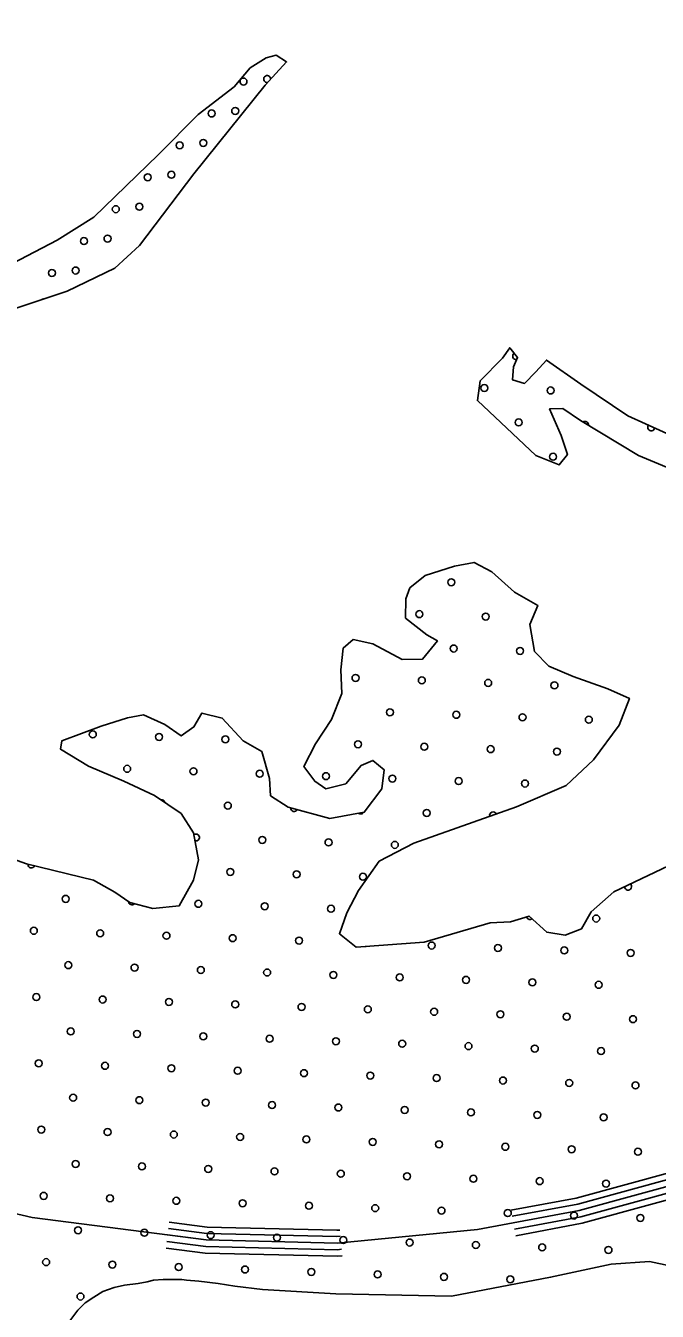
# Model space of a CAD drawing. Extents: x 1788175 to 1969470, y 584502 to 738744.
# Drawn here: x 1849442 to 1851363, y 718054 to 721964 of the extents above; entities that cross this region are included whole.
import ezdxf

# ---------------------------------------------------------------- set-up
doc = ezdxf.new("R2010")
doc.units = 0
for name, color, linetype in [('DESIGN - SCRATCH - User 1', 7, 'Continuous'), ('DESIGN - TRAFFIC CONTROL PERMANENT - Pavement Marking Text', 7, 'Continuous'), ('DESIGN - TRANSPORTATION - Edge of Traveled Way', 7, 'Continuous'), ('SURVEY - DRAINAGE - Natural Features', 7, 'Continuous')]:
    doc.layers.add(name, color=color, linetype=linetype)

msp = doc.modelspace()

# ---------------------------------------------------------------- linework, layer by layer
at = {"layer": 'DESIGN - SCRATCH - User 1'}
for points in [[(1849354.8, 721216.2), (1849538.4, 721311.6), (1849649.6, 721382.1), (1849844.7, 721571.5), (1849966.7, 721693.8), (1850076.1, 721778.3), (1850125, 721835.7), (1850173.5, 721867), (1850203.7, 721874.6), (1850235.4, 721854.1), (1850170.2, 721783), (1849953.9, 721513.8), (1849788.3, 721295.9), (1849713.2, 721226.9), (1849568, 721157), (1849395, 721099.4)], [(1849395, 721099.4), (1849568, 721157), (1849713.2, 721226.9), (1849788.3, 721295.9), (1849953.9, 721513.8), (1850170.2, 721783), (1850235.4, 721854.1), (1850203.7, 721874.6), (1850173.5, 721867), (1850125, 721835.7), (1850076.1, 721778.3), (1849966.7, 721693.8), (1849844.7, 721571.5), (1849649.6, 721382.1), (1849538.4, 721311.6), (1849354.8, 721216.2)], [(1851544, 720557), (1851305.4, 720656.7), (1851128.9, 720763.4), (1851075.4, 720800.3), (1851035.4, 720798.8), (1851070.2, 720718.2), (1851089.3, 720659.9), (1851064.7, 720628.2), (1850993.2, 720657.3), (1850815.6, 720824.1), (1850824.6, 720884.1), (1850891.7, 720953.2), (1850914.2, 720984.9), (1850937.8, 720954.5), (1850925.3, 720926.6), (1850922.7, 720886.6), (1850958.6, 720876.1), (1850993.1, 720911.6), (1851025.7, 720947.2), (1851130.6, 720873.5), (1851273.2, 720777.3), (1851434.2, 720704.8)], [(1849740.8, 719666.3), (1849633.5, 719712), (1849548.2, 719763.3), (1849552.6, 719789.3), (1849671.4, 719833.6), (1849751.8, 719858.4), (1849800, 719867.7), (1849865.6, 719838.7), (1849915.1, 719803.9), (1849953.6, 719831.4), (1849978.2, 719873.1), (1850040, 719858.2), (1850103, 719789.2), (1850160.5, 719756.3), (1850183.2, 719673.8), (1850186.4, 719621.7), (1850239.9, 719586.9), (1850367.5, 719552.9), (1850471.8, 719571.4), (1850525, 719642.7), (1850531.9, 719700.7), (1850498.3, 719729.2), (1850462.1, 719713.8), (1850415.2, 719658.4), (1850354.9, 719643.2), (1850321.2, 719665.8), (1850287.9, 719710.3), (1850323, 719779.9), (1850372.2, 719853.3), (1850403.4, 719932.9), (1850400.6, 720005.1), (1850407.6, 720071.1), (1850438, 720096.7), (1850497.9, 720083.8), (1850587.2, 720036.4), (1850649.2, 720037.5), (1850694.1, 720092.9), (1850662.4, 720111.4), (1850597.2, 720162.4), (1850598.1, 720220.5), (1850610.6, 720254.3), (1850657.2, 720291.7), (1850745.7, 720320.4), (1850805.9, 720331.6), (1850859.5, 720302.7), (1850928.6, 720241.6), (1851000, 720200.5), (1850975.1, 720142.8), (1850989.8, 720060.5), (1851033.2, 720015.8), (1851106.7, 719984.6), (1851212.2, 719947), (1851277.8, 719918), (1851246.5, 719836.4), (1851168.8, 719731.4), (1851085.5, 719652.5), (1850934.4, 719588.6)], [(1849377, 719439.4), (1849444.7, 719414.3), (1849648.1, 719365.3), (1849713.5, 719328.2), (1849759.1, 719297.5), (1849828.8, 719278.5), (1849909, 719287.3), (1849952.3, 719364.8), (1849967.2, 719426.6), (1849952.5, 719509), (1849915.4, 719567.6), (1849834.2, 719622.9), (1849740.8, 719666.3)], [(1850934.4, 719588.6), (1850622.5, 719477.1), (1850517.5, 719422.5), (1850454.1, 719333.3), (1850419, 719265.8), (1850396, 719202), (1850447.4, 719161.2), (1850653.8, 719176.2), (1850854.8, 719235.3), (1850916.9, 719238.4), (1850973.2, 719255.6), (1851026.5, 719206.7), (1851082.4, 719197.9), (1851132.7, 719217.2), (1851161.6, 719268.8), (1851230.6, 719329.9), (1851565.3, 719489.2)], [(1851400.9, 718191.8), (1851339, 718204.7), (1851222.8, 718196.4), (1851038.1, 718157.1), (1850737, 718099.5), (1850384.9, 718106.6), (1850161.8, 718119.7), (1850078, 718130.1)], [(1850078, 718130.1), (1850027, 718138.1), (1849968.2, 718145.4), (1849931.5, 718147.9), (1849916.8, 718150.3), (1849880.1, 718150.3), (1849860.5, 718150.3), (1849831.1, 718147.9), (1849811.5, 718143), (1849784.5, 718138.1), (1849742.9, 718133.2), (1849711, 718125.8), (1849676.7, 718113.6), (1849649.8, 718096.4), (1849622.8, 718079.3), (1849600.8, 718057.2), (1849573.8, 718020.5)]]:
    msp.add_lwpolyline(points, dxfattribs=at)
at = {"layer": 'DESIGN - TRAFFIC CONTROL PERMANENT - Pavement Marking Text'}
for centre in [(1850104.5, 721794.5), (1850007.4, 721697.4), (1850079.3, 721705), (1849910.4, 721600.4), (1849982.3, 721607.9), (1849813.3, 721503.3), (1849885.2, 721510.9), (1849716.2, 721406.2), (1849788.1, 721413.8), (1849619.2, 721309.1), (1849691.1, 721316.7), (1849522.1, 721212.1), (1849594, 721219.6), (1850836.8, 720862.2), (1851038.4, 720854.7), (1850941.3, 720757.6), (1851045.8, 720653.1), (1850736.4, 720271.3), (1850639.4, 720174.3), (1850841, 720166.8), (1850743.9, 720069.7), (1850945.5, 720062.3), (1850445.2, 719980.1), (1850646.8, 719972.6), (1850848.5, 719965.2), (1851050.1, 719957.7), (1850549.8, 719875.6), (1850751.4, 719868.1), (1850953, 719860.6), (1851154.6, 719853.2), (1849646.3, 719808.4), (1849847.9, 719800.9), (1850049.5, 719793.4), (1850452.7, 719778.5), (1850654.3, 719771), (1850855.9, 719763.6), (1851057.5, 719756.1), (1849750.8, 719703.8), (1849952.4, 719696.4), (1850154, 719688.9), (1850355.6, 719681.4), (1850557.2, 719674), (1850758.8, 719666.5), (1850960.5, 719659), (1850056.9, 719591.8), (1850661.8, 719569.4), (1850161.5, 719487.3), (1850363.1, 719479.8), (1850564.7, 719472.4), (1850064.4, 719390.2), (1850266, 719382.8), (1850467.6, 719375.3), (1849564.1, 719308.1), (1849967.3, 719293.1), (1850169, 719285.7), (1850370.6, 719278.2), (1851177, 719248.3), (1849467, 719211), (1849668.7, 719203.5), (1849870.3, 719196.1), (1850071.9, 719188.6), (1850273.5, 719181.1), (1850676.7, 719166.2), (1850878.3, 719158.7), (1851079.9, 719151.3), (1851281.5, 719143.8), (1849571.6, 719106.5), (1849773.2, 719099), (1849974.8, 719091.5), (1850176.4, 719084.1), (1850378, 719076.6), (1850579.6, 719069.1), (1850781.2, 719061.7), (1850982.9, 719054.2), (1851184.5, 719046.7), (1849474.5, 719009.4), (1849676.1, 719001.9), (1849877.7, 718994.5), (1850079.3, 718987), (1850281, 718979.5), (1850482.6, 718972.1), (1850684.2, 718964.6), (1850885.8, 718957.1), (1851087.4, 718949.7), (1851289, 718942.2), (1849579.1, 718904.9), (1849780.7, 718897.4), (1849982.3, 718889.9), (1850183.9, 718882.5), (1850385.5, 718875), (1850587.1, 718867.5), (1850788.7, 718860.1), (1850990.3, 718852.6), (1851191.9, 718845.1), (1849482, 718807.8), (1849683.6, 718800.3), (1849885.2, 718792.9), (1850086.8, 718785.4), (1850288.4, 718777.9), (1850490, 718770.5), (1850691.6, 718763), (1850893.3, 718755.5), (1851094.9, 718748.1), (1851296.5, 718740.6), (1849586.5, 718703.2), (1849788.1, 718695.8), (1849989.7, 718688.3), (1850191.4, 718680.8), (1850393, 718673.4), (1850594.6, 718665.9), (1850796.2, 718658.4), (1850997.8, 718651), (1851199.4, 718643.5), (1849489.4, 718606.2), (1849691.1, 718598.7), (1849892.7, 718591.2), (1850094.3, 718583.8), (1850295.9, 718576.3), (1850497.5, 718568.8), (1850699.1, 718561.4), (1850900.7, 718553.9), (1851102.3, 718546.4), (1851303.9, 718539), (1849594, 718501.6), (1849795.6, 718494.2), (1849997.2, 718486.7), (1850198.8, 718479.2), (1850400.4, 718471.8), (1850602, 718464.3), (1850803.6, 718456.8), (1851005.3, 718449.4), (1851206.9, 718441.9), (1849496.9, 718404.6), (1849698.5, 718397.1), (1849900.1, 718389.6), (1850101.7, 718382.2), (1850303.4, 718374.7), (1850505, 718367.2), (1850706.6, 718359.8), (1850908.2, 718352.3), (1851109.8, 718344.8), (1851311.4, 718337.4), (1849601.5, 718300), (1849803.1, 718292.6), (1850004.7, 718285.1), (1850206.3, 718277.6), (1850407.9, 718270.2), (1850609.5, 718262.7), (1850811.1, 718255.2), (1851012.7, 718247.8), (1851214.3, 718240.3), (1849504.4, 718203), (1849706, 718195.5), (1849907.6, 718188), (1850109.2, 718180.6), (1850310.8, 718173.1), (1850512.4, 718165.6), (1850714, 718158.2), (1850915.7, 718150.7), (1849608.9, 718098.4)]:
    msp.add_circle(centre, 10.6, dxfattribs=at)
for centre, start, end in [((1850176.4, 721802.1), 355.4353, 279.5918), ((1849496.9, 721122.6), 93.1101, 123.6786), ((1850933.8, 720959.3), 126.7225, 277.5003), ((1851142.9, 720750.2), 351.5169, 126.1363), ((1851344.5, 720742.7), 143.3173, 348.2107), ((1849855.3, 719599.3), 11.8634, 99.6428), ((1850258.6, 719584.4), 178.126, 332.0872), ((1850460.2, 719576.9), 234.7285, 325.3678), ((1850863.4, 719562), 26.1777, 193.178), ((1849959.9, 719494.8), 253.4732, 126.8067), ((1849459.6, 719412.6), 176.3979, 336.4728), ((1851274.1, 719345.4), 179.0667, 51.8328), ((1849765.7, 719300.6), 182.4495, 318.1414), ((1850975.4, 719255.8), 194.7064, 308.629), ((1850475.1, 719173.7), 265.1409, 283.1642)]:
    msp.add_arc(centre, 10.6, start, end, dxfattribs=at)
at = {"layer": 'DESIGN - TRANSPORTATION - Edge of Traveled Way'}
for points in [[(1849354.8, 721216.2), (1849538.4, 721311.6), (1849649.6, 721382.1), (1849844.7, 721571.5), (1849966.7, 721693.8), (1850076.1, 721778.3), (1850125, 721835.7), (1850173.5, 721867), (1850203.7, 721874.6), (1850235.4, 721854.1), (1850170.2, 721783), (1849953.9, 721513.8), (1849788.3, 721295.9), (1849713.2, 721226.9), (1849568, 721157), (1849395, 721099.4)], [(1851544, 720557), (1851305.4, 720656.7), (1851128.9, 720763.4), (1851075.4, 720800.3), (1851035.4, 720798.8), (1851070.2, 720718.2), (1851089.3, 720659.9), (1851064.7, 720628.2), (1850993.2, 720657.3), (1850815.6, 720824.1), (1850824.6, 720884.1), (1850891.7, 720953.2), (1850914.2, 720984.9), (1850937.8, 720954.5), (1850925.3, 720926.6), (1850922.7, 720886.6), (1850958.6, 720876.1), (1850993.1, 720911.6), (1851025.7, 720947.2), (1851130.6, 720873.5), (1851273.2, 720777.3), (1851434.2, 720704.8)], [(1849740.8, 719666.3), (1849633.5, 719712), (1849548.2, 719763.3), (1849552.6, 719789.3), (1849671.4, 719833.6), (1849751.8, 719858.4), (1849800, 719867.7), (1849865.6, 719838.7), (1849915.1, 719803.9), (1849953.6, 719831.4), (1849978.2, 719873.1), (1850040, 719858.2), (1850103, 719789.2), (1850160.5, 719756.3), (1850183.2, 719673.8), (1850186.4, 719621.7), (1850239.9, 719586.9), (1850367.5, 719552.9), (1850471.8, 719571.4), (1850525, 719642.7), (1850531.9, 719700.7), (1850498.3, 719729.2), (1850462.1, 719713.8), (1850415.2, 719658.4), (1850354.9, 719643.2), (1850321.2, 719665.8), (1850287.9, 719710.3), (1850323, 719779.9), (1850372.2, 719853.3), (1850403.4, 719932.9), (1850400.6, 720005.1), (1850407.6, 720071.1), (1850438, 720096.7), (1850497.9, 720083.8), (1850587.2, 720036.4), (1850649.2, 720037.5), (1850694.1, 720092.9), (1850662.4, 720111.4), (1850597.2, 720162.4), (1850598.1, 720220.5), (1850610.6, 720254.3), (1850657.2, 720291.7), (1850745.7, 720320.4), (1850805.9, 720331.6), (1850859.5, 720302.7), (1850928.6, 720241.6), (1851000, 720200.5), (1850975.1, 720142.8), (1850989.8, 720060.5), (1851033.2, 720015.8), (1851106.7, 719984.6), (1851212.2, 719947), (1851277.8, 719918), (1851246.5, 719836.4), (1851168.8, 719731.4), (1851085.5, 719652.5), (1850934.4, 719588.6)], [(1849740.8, 719666.3), (1849633.5, 719712), (1849548.2, 719763.3)], [(1849377, 719439.4), (1849444.7, 719414.3), (1849648.1, 719365.3), (1849713.5, 719328.2), (1849759.1, 719297.5), (1849828.8, 719278.5), (1849909, 719287.3), (1849952.3, 719364.8), (1849967.2, 719426.6), (1849952.5, 719509), (1849915.4, 719567.6), (1849834.2, 719622.9), (1849740.8, 719666.3)], [(1849377, 719439.4), (1849444.7, 719414.3), (1849648.1, 719365.3), (1849713.5, 719328.2), (1849759.1, 719297.5), (1849828.8, 719278.5), (1849909, 719287.3), (1849952.3, 719364.8), (1849967.2, 719426.6), (1849952.5, 719509), (1849915.4, 719567.6), (1849834.2, 719622.9), (1849740.8, 719666.3)], [(1850934.4, 719588.6), (1850622.5, 719477.1), (1850517.5, 719422.5), (1850454.1, 719333.3), (1850419, 719265.8), (1850396, 719202), (1850447.4, 719161.2), (1850653.8, 719176.2), (1850854.8, 719235.3), (1850916.9, 719238.4), (1850973.2, 719255.6), (1851026.5, 719206.7), (1851082.4, 719197.9), (1851132.7, 719217.2), (1851161.6, 719268.8), (1851230.6, 719329.9), (1851565.3, 719489.2)], [(1850078, 718130.1), (1850161.8, 718119.7), (1850384.9, 718106.6), (1850737, 718099.5), (1851038.1, 718157.1), (1851222.8, 718196.4), (1851339, 718204.7), (1851400.9, 718191.8)], [(1850078, 718130.1), (1850027, 718138.1), (1849968.2, 718145.4), (1849931.5, 718147.9), (1849916.8, 718150.3), (1849880.1, 718150.3), (1849860.5, 718150.3), (1849831.1, 718147.9), (1849811.5, 718143), (1849784.5, 718138.1), (1849742.9, 718133.2), (1849711, 718125.8), (1849676.7, 718113.6), (1849649.8, 718096.4), (1849622.8, 718079.3), (1849600.8, 718057.2), (1849573.8, 718020.5)]]:
    msp.add_lwpolyline(points, dxfattribs=at)
at = {"layer": 'SURVEY - DRAINAGE - Natural Features'}
for points in [[(1845748.1, 721964.3), (1845985.5, 721404.1), (1846120.2, 721057.6), (1846184.8, 720964.5), (1846322.7, 720824.3), (1846536.9, 720703), (1846778.1, 720515.1), (1847018.4, 720265.3), (1847714.5, 719473.9), (1848229.4, 718999.6), (1848620.8, 718687.4), (1848870.5, 718533.5), (1849120.9, 718417.7), (1849461.9, 718338.6), (1849991.2, 718270.7), (1850389.3, 718260.8), (1850816.2, 718302.6), (1851125.3, 718360.1), (1852007.7, 718601.4)], [(1850917.8, 718361.1), (1851116.6, 718398.1), (1851994.9, 718638.4), (1852430.2, 718823.6), (1852736.6, 719030.5), (1853135.7, 719478.5), (1853414.2, 719839.1), (1853458.1, 719901.9), (1853504, 720020.2), (1853585.5, 720258.2), (1853642.8, 720436.9)], [(1850921.3, 718342.5), (1851120.9, 718379.6), (1852001.1, 718620.4), (1852439.3, 718806.9), (1852749.2, 719016.1), (1853150.4, 719466.4), (1853429.5, 719827.8), (1853474.9, 719892.8), (1853521.9, 720013.7), (1853603.5, 720252.3), (1853660.9, 720431.1)], [(1850925, 718322.8), (1851125.3, 718360.1), (1852007.7, 718601.4), (1852448.9, 718789.2), (1852762.4, 719000.9), (1853165.8, 719453.6), (1853445.6, 719816), (1853492.7, 719883.4), (1853540.7, 720006.8), (1853622.5, 720246), (1853680, 720425)], [(1850928.6, 718303.1), (1851129.8, 718340.6), (1852014.3, 718582.5), (1852458.5, 718771.6), (1852775.7, 718985.7), (1853181.2, 719440.8), (1853461.8, 719804.1), (1853510.5, 719873.9), (1853559.5, 720000), (1853641.5, 720239.7), (1853699, 720418.9)], [(1850932.3, 718283.5), (1851134.3, 718321.1), (1852020.9, 718563.6), (1852468.1, 718753.9), (1852789, 718970.5), (1853196.6, 719428), (1853477.9, 719792.3), (1853528.3, 719864.4), (1853578.3, 719993.1), (1853660.4, 720233.4), (1853718.1, 720412.7)], [(1849876.5, 718305.5), (1849992.7, 718290.6), (1850388.6, 718280.8), (1850398.9, 718281.8)], [(1849878.9, 718324.4), (1849994.2, 718309.6), (1850387.9, 718299.8), (1850397, 718300.7)], [(1849871.4, 718265.9), (1849989.7, 718250.7), (1850390, 718240.8), (1850402.8, 718242)], [(1849873.9, 718285.7), (1849991.2, 718270.7), (1850389.3, 718260.8), (1850400.8, 718261.9)], [(1849868.9, 718246), (1849988.1, 718230.7), (1850390.7, 718220.7), (1850404.7, 718222.1)]]:
    msp.add_lwpolyline(points, dxfattribs=at)

doc.saveas('drawing.dxf')
